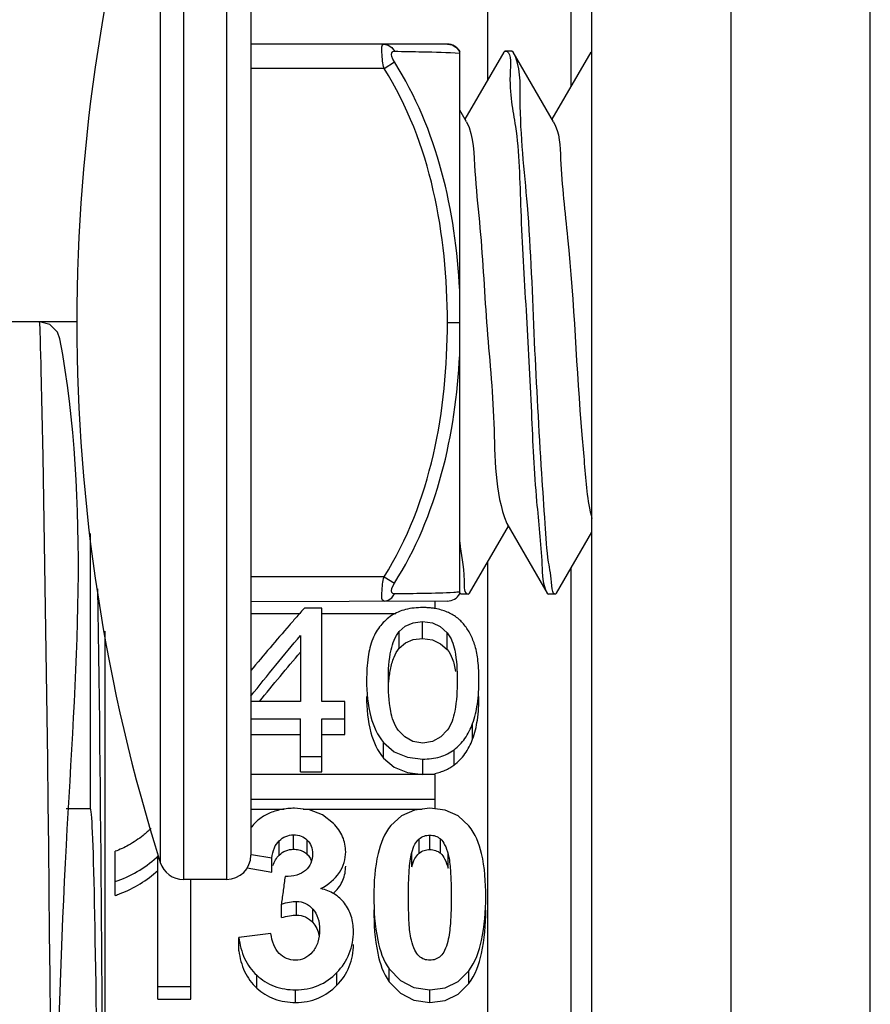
# Paper-space layout 'Sheet' of a CAD drawing. Header units: inches. Extents: x 0.2 to 10.8, y 0.2 to 8.3.
# Tile 361 of 545: x 8.0983 to 8.1472, y 2.1366 to 2.1932. Entities that reach past the tile are written whole.
import ezdxf

# ---------------------------------------------------------------- set-up
doc = ezdxf.new("R2010")
doc.units = ezdxf.units.IN
doc.header["$MEASUREMENT"] = 0
doc.layers.get('0').update_dxf_attribs({"lineweight": 5})
doc.layers.add('02___PRT_ALL_AXES', color=7, linetype='Continuous')

psp = doc.layouts.new('Sheet')

# ---------------------------------------------------------------- linework, layer by layer
at = {"color": 0, "linetype": 'ByBlock', "lineweight": -3}
for p, q in [((8.131229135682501, 1.990376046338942), (8.131229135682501, 3.263868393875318)), ((8.13922913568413, 2.067868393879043), (8.13922913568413, 3.263868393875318)), ((8.147229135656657, 2.067868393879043), (8.147229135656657, 3.263868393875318)), ((8.107755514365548, 2.207783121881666), (8.107755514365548, 2.143783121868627)), ((8.110229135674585, 2.207783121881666), (8.110229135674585, 2.143783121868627)), ((8.106420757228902, 2.206805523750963), (8.106420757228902, 2.144760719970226)), ((8.111629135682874, 2.206383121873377), (8.111629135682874, 2.145183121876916)), ((8.12522913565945, 2.195867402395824), (8.12522913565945, 2.189719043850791)), ((8.130029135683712, 2.189374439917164), (8.130029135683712, 2.195867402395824)), ((8.122926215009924, 2.191783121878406), (8.111629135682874, 2.191783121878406)), ((8.12292632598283, 2.191783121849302), (8.12317894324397, 2.191737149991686)), ((8.12317894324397, 2.191737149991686), (8.123248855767, 2.191707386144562)), ((8.123248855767, 2.191707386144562), (8.12341215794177, 2.191609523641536)), ((8.12341215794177, 2.191609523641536), (8.123471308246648, 2.191562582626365)), ((8.123471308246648, 2.191562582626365), (8.123629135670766, 2.191364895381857)), ((8.123629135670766, 2.16020115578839), (8.123629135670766, 2.191364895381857)), ((8.126159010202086, 2.191322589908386), (8.123929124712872, 2.187480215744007)), ((8.126229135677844, 2.191383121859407), (8.126159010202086, 2.191322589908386)), ((8.12662913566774, 2.191383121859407), (8.126229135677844, 2.191383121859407)), ((8.12669926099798, 2.19132259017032), (8.12662913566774, 2.191383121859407)), ((8.129023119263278, 2.187318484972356), (8.12669926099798, 2.19132259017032)), ((8.131159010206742, 2.191322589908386), (8.128929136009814, 2.187480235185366)), ((8.11928734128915, 2.190383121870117), (8.119877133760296, 2.19075754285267)), ((8.11928734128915, 2.190383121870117), (8.111629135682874, 2.190383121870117)), ((8.124023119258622, 2.187318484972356), (8.123629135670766, 2.187996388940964)), ((8.076031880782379, 2.175829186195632), (8.10162913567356, 2.175855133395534)), ((8.122926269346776, 2.175796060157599), (8.123629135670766, 2.175796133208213)), ((8.126335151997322, 2.164247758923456), (8.128659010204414, 2.160243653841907)), ((8.102422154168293, 2.147849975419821), (8.102422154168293, 2.163656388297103)), ((8.12419926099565, 2.160243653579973), (8.126429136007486, 2.164086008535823)), ((8.129199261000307, 2.160243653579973), (8.131229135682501, 2.163741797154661)), ((8.12522913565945, 2.162019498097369), (8.12522913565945, 1.955869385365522)), ((8.130029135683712, 2.09047724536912), (8.130029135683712, 2.161674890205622)), ((8.11928734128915, 2.161183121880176), (8.111629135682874, 2.161183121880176)), ((8.11928734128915, 2.161183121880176), (8.119877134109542, 2.160808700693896)), ((8.123659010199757, 2.160243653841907), (8.123629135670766, 2.160306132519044)), ((8.124129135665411, 2.160183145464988), (8.124199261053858, 2.160243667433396)), ((8.128659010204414, 2.160243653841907), (8.128729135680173, 2.160183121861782)), ((8.129129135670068, 2.160183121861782), (8.128729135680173, 2.160183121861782)), ((8.129199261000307, 2.160243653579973), (8.129129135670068, 2.160183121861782)), ((8.122926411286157, 2.159783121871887), (8.111629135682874, 2.159728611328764)), ((8.122229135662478, 2.159340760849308), (8.122229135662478, 2.159728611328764)), ((8.111629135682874, 2.159070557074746), (8.114440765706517, 2.159070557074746)), ((8.115701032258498, 2.159376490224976), (8.114708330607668, 2.159376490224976)), ((8.115701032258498, 2.154012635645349), (8.115701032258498, 2.159376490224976)), ((8.115701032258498, 2.159070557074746), (8.119962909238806, 2.159070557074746)), ((8.121495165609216, 2.157637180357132), (8.121495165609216, 2.158607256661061)), ((8.103229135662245, 2.158051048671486), (8.103229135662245, 1.974721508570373)), ((8.12016004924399, 2.157069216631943), (8.12016004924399, 2.158032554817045)), ((8.122499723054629, 2.158313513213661), (8.122911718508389, 2.157955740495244)), ((8.122911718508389, 2.156993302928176), (8.122911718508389, 2.157955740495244)), ((8.114485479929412, 2.15780771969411), (8.114485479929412, 2.154012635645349)), ((8.114485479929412, 2.154012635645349), (8.111629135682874, 2.154012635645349)), ((8.117038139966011, 2.154012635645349), (8.115701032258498, 2.154012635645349)), ((8.117038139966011, 2.152116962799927), (8.117038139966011, 2.154012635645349)), ((8.111629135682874, 2.153021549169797), (8.114485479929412, 2.153021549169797)), ((8.114485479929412, 2.149977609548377), (8.114485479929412, 2.153021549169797)), ((8.115701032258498, 2.153021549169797), (8.117038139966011, 2.153021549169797)), ((8.115701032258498, 2.149977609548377), (8.115701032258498, 2.153021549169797)), ((8.124375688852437, 2.151847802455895), (8.124375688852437, 2.152749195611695)), ((8.111629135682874, 2.152116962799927), (8.114485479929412, 2.152116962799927)), ((8.115701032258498, 2.152116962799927), (8.117038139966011, 2.152116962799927)), ((8.119257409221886, 2.150758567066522), (8.119257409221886, 2.151647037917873)), ((8.123304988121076, 2.150354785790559), (8.123304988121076, 2.151238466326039)), ((8.114485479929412, 2.150856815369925), (8.115701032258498, 2.150856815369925)), ((8.12150867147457, 2.149822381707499), (8.12150867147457, 2.150699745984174)), ((8.114485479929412, 2.149977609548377), (8.115701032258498, 2.149977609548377)), ((8.122229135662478, 2.149809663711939), (8.111629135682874, 2.149809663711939)), ((8.122229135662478, 2.147874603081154), (8.122229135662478, 2.149809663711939)), ((8.111629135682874, 2.14839048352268), (8.122229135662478, 2.14839048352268)), ((8.102422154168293, 2.147849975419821), (8.101017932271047, 2.147849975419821)), ((8.111629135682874, 2.147821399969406), (8.1135216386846, 2.147821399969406)), ((8.114625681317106, 2.147821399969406), (8.121476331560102, 2.147821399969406)), ((8.122791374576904, 2.147766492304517), (8.121913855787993, 2.147874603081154)), ((8.11325810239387, 2.145186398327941), (8.11325810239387, 2.146008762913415)), ((8.114087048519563, 2.145519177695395), (8.114087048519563, 2.146345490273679)), ((8.114873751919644, 2.14525487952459), (8.114873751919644, 2.146047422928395)), ((8.121297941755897, 2.145289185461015), (8.121297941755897, 2.146112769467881)), ((8.121913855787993, 2.145505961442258), (8.121913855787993, 2.146332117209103)), ((8.122521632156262, 2.14528756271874), (8.122521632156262, 2.146111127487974)), ((8.103829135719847, 2.142865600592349), (8.103829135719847, 2.145403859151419)), ((8.106280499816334, 2.136901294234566), (8.106280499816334, 2.145119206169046)), ((8.111671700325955, 2.145223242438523), (8.112837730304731, 2.145024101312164)), ((8.112837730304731, 2.144213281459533), (8.112837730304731, 2.145024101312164)), ((8.12087583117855, 2.144516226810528), (8.12087583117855, 2.145330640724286)), ((8.12296418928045, 2.144427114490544), (8.12296418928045, 2.145240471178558)), ((8.111409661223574, 2.144454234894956), (8.112837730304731, 2.144213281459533)), ((8.110229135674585, 2.143783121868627), (8.107755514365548, 2.143783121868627)), ((8.108178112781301, 2.136901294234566), (8.108178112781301, 2.143783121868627)), ((8.113384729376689, 2.141593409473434), (8.113384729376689, 2.142373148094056)), ((8.114255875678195, 2.141738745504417), (8.114255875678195, 2.142520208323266)), ((8.115192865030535, 2.141307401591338), (8.115192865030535, 2.142083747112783)), ((8.112783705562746, 2.140682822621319), (8.110946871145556, 2.140447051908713)), ((8.110946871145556, 2.139689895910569), (8.110946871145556, 2.140447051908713)), ((8.119581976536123, 2.137904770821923), (8.119581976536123, 2.138640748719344)), ((8.111971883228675, 2.137544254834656), (8.111971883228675, 2.138275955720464)), ((8.116573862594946, 2.137702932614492), (8.116573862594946, 2.138436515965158)), ((8.124154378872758, 2.137806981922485), (8.124154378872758, 2.138541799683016)), ((8.106280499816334, 2.137625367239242), (8.108178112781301, 2.137625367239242)), ((8.11420185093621, 2.136719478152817), (8.11420185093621, 2.137441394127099)), ((8.121913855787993, 2.136719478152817), (8.121913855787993, 2.137441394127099)), ((8.106280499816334, 2.136901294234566), (8.108178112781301, 2.136901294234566)), ((8.121913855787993, 2.136719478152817), (8.122790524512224, 2.136837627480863))]:
    psp.add_line(p, q, dxfattribs=at)
for points in [[(8.11928734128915, 2.191783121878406), (8.119521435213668, 2.191733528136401), (8.119726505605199, 2.19159090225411), (8.11987712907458, 2.191372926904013)], [(8.119877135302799, 2.1907575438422), (8.11978654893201, 2.190919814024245), (8.119730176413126, 2.191068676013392), (8.119711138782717, 2.191194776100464), (8.119730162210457, 2.191291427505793), (8.119786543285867, 2.19135262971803), (8.119877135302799, 2.191372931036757)], [(8.100655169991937, 2.174847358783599), (8.100516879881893, 2.17522976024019), (8.100078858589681, 2.175667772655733), (8.099477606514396, 2.175829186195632)], [(8.119877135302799, 2.160193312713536), (8.11978654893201, 2.160213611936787), (8.119730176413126, 2.160274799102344), (8.119711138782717, 2.160371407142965), (8.119730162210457, 2.160497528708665), (8.119786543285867, 2.160646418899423), (8.119877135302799, 2.160808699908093)], [(8.11928734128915, 2.159783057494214), (8.119521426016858, 2.159832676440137), (8.119726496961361, 2.159975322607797), (8.119877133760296, 2.16019331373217)], [(8.12016004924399, 2.158032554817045), (8.120505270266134, 2.158338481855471), (8.120949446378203, 2.158537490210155), (8.121495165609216, 2.158607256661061)], [(8.121495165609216, 2.158607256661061), (8.122062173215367, 2.158525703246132), (8.122499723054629, 2.158313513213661)], [(8.12016004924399, 2.157069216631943), (8.12050655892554, 2.157372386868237), (8.120951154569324, 2.15756869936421), (8.121495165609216, 2.157637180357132)], [(8.121495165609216, 2.157637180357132), (8.122061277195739, 2.157556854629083), (8.122535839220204, 2.157329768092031), (8.122911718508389, 2.156993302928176)], [(8.12150867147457, 2.151624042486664), (8.120942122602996, 2.151717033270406), (8.120469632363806, 2.15197748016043), (8.120097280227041, 2.152357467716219)], [(8.122913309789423, 2.152363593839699), (8.122539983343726, 2.151981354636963), (8.122067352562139, 2.151717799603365), (8.12150867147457, 2.151624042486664)], [(8.119257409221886, 2.151647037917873), (8.119870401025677, 2.151120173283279), (8.120627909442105, 2.150802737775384), (8.12150867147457, 2.150699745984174)], [(8.119257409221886, 2.150758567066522), (8.119869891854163, 2.150238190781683), (8.120627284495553, 2.149924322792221), (8.12150867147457, 2.149822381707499)], [(8.116381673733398, 2.147003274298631), (8.11575425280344, 2.147489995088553), (8.11500433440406, 2.147779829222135), (8.114141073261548, 2.147874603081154)], [(8.121913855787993, 2.147874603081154), (8.121033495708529, 2.14776755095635), (8.120279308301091, 2.147437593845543), (8.119672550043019, 2.146884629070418)], [(8.124162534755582, 2.146871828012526), (8.123547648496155, 2.147432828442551), (8.122791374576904, 2.147766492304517)], [(8.119581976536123, 2.138640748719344), (8.120220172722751, 2.137984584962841), (8.120998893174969, 2.137578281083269), (8.121913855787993, 2.137441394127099)], [(8.121913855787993, 2.137441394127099), (8.122789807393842, 2.137560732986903), (8.123543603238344, 2.137929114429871), (8.124154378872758, 2.138541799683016)], [(8.119581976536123, 2.137904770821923), (8.120222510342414, 2.137254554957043), (8.12100171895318, 2.136853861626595), (8.121913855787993, 2.136719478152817)], [(8.122790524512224, 2.136837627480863), (8.123544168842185, 2.137201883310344), (8.124154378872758, 2.137806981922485)]]:
    psp.add_lwpolyline(points, dxfattribs=at)
for centre, radius, start, end in [((8.204449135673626, 2.175783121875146), 0.10282, 162.4393223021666, 197.5606776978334), ((8.122926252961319, 2.190983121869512), 0.0008000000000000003, 28.5256740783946, 90), ((8.122926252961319, 2.160583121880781), 0.0008000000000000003, 270, 331.4743259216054), ((8.101675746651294, 2.150033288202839), 0.006734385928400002, 312.1713776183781, 313.1387424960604), ((8.110229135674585, 2.145183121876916), 0.0014, 270, 0), ((8.107755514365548, 2.145183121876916), 0.0014, 197.5606776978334, 270)]:
    psp.add_arc(centre, radius, start, end, dxfattribs=at)
psp.add_ellipse((8.102407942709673, 2.075868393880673), major_axis=(0, 0.0719999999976), ratio=0.008726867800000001, start_param=3.164212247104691, end_param=6.260565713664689, dxfattribs=at)
for points, knots in [([(8.11928734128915, 2.190383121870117), (8.119204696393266, 2.190688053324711), (8.119175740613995, 2.191025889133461), (8.119127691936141, 2.191783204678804), (8.11928734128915, 2.191783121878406)], [0, 0, 0, 0, 0.6643073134, 1, 1, 1, 1]), ([(8.119877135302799, 2.191372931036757), (8.120413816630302, 2.191365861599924), (8.121664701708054, 2.191345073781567), (8.122915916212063, 2.191314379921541), (8.123629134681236, 2.191272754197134)], [0, 0, 0, 0, 0.4289841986, 1, 1, 1, 1]), ([(8.126229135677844, 2.191383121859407), (8.126616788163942, 2.191383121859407), (8.12638757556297, 2.189113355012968), (8.127032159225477, 2.186782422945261), (8.127112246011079, 2.181818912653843), (8.127457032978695, 2.176464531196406), (8.1277437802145, 2.170865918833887), (8.12795351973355, 2.165968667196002), (8.128370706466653, 2.162585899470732), (8.12838190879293, 2.160721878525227), (8.128659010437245, 2.160243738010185)], [0, 0, 0, 0, 0.0371916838, 0.1401842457, 0.2948971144, 0.4792161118, 0.6666939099, 0.8304330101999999, 0.9469799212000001, 1, 1, 1, 1]), ([(8.128347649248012, 2.167120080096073), (8.128193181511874, 2.169638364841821), (8.12789754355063, 2.174759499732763), (8.127673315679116, 2.181987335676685), (8.127003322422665, 2.18739060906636), (8.127158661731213, 2.190529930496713), (8.126699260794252, 2.19132252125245)], [0, 0, 0, 0, 0.3118750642, 0.6356756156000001, 0.8867584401, 1, 1, 1, 1]), ([(8.124023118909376, 2.187318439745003), (8.124462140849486, 2.186459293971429), (8.12444780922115, 2.184428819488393), (8.124899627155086, 2.180631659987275), (8.125125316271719, 2.175763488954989), (8.125718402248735, 2.170046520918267), (8.125616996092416, 2.166040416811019), (8.126335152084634, 2.164247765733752)], [0, 0, 0, 0, 0.1247599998, 0.2498658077, 0.5000761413, 0.7502837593, 1, 1, 1, 1]), ([(8.12902311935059, 2.18731847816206), (8.129387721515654, 2.186691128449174), (8.129411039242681, 2.184326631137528), (8.130152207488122, 2.17845573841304), (8.130337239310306, 2.173100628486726), (8.130647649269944, 2.169332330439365)], [0, 0, 0, 0, 0.1204547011, 0.3723214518, 1, 1, 1, 1]), ([(8.099583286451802, 2.173059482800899), (8.09956960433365, 2.173701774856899), (8.099523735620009, 2.17462154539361), (8.099528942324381, 2.175552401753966), (8.099477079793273, 2.175829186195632)], [0, 0, 0, 0, 0.6952495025, 1, 1, 1, 1]), ([(8.100718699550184, 1.977411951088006), (8.103261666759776, 2.011114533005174), (8.101520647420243, 2.067459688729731), (8.099532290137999, 2.132960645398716), (8.102431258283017, 2.165316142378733), (8.100657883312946, 2.174847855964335)], [0, 0, 0, 0, 0.5135504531, 0.8526848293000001, 1, 1, 1, 1]), ([(8.09958364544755, 1.978589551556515), (8.099838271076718, 1.99031271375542), (8.099845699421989, 2.05514043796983), (8.100714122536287, 2.119973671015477), (8.099583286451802, 2.173059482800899)], [0, 0, 0, 0, 0.1808892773, 1, 1, 1, 1]), ([(8.130647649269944, 2.169332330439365), (8.13069291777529, 2.168782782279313), (8.130849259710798, 2.167181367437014), (8.130947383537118, 2.165554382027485), (8.131229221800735, 2.164531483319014)], [0, 0, 0, 0, 0.3419752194, 1, 1, 1, 1]), ([(8.129129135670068, 2.160183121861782), (8.128960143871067, 2.160183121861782), (8.128921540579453, 2.16111643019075), (8.12866410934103, 2.162189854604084), (8.128533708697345, 2.164504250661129), (8.128406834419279, 2.166155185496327), (8.128347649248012, 2.167120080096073)], [0, 0, 0, 0, 0.072371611, 0.2706705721, 0.5860022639, 1, 1, 1, 1]), ([(8.123629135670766, 2.163162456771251), (8.123693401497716, 2.162421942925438), (8.123937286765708, 2.161740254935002), (8.123861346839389, 2.160183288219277), (8.124129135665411, 2.160183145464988)], [0, 0, 0, 0, 0.7351473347, 1, 1, 1, 1]), ([(8.11928734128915, 2.159783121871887), (8.119127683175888, 2.159783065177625), (8.119175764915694, 2.160540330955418), (8.1192046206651, 2.160878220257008), (8.11928734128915, 2.161183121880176)], [0, 0, 0, 0, 0.3357112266, 1, 1, 1, 1]), ([(8.103231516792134, 2.102275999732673), (8.103217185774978, 2.108125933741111), (8.103148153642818, 2.127527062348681), (8.10304417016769, 2.146928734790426), (8.102838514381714, 2.160478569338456)], [0, 0, 0, 0, 0.3015229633, 1, 1, 1, 1]), ([(8.123630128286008, 2.160295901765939), (8.123520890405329, 2.160289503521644), (8.122271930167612, 2.160208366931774), (8.12101914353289, 2.160208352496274), (8.119877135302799, 2.160193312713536)], [0, 0, 0, 0, 0.0874329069, 1, 1, 1, 1]), ([(8.123729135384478, 2.160183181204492), (8.123717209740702, 2.160183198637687), (8.123688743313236, 2.160197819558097), (8.123672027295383, 2.160222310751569), (8.123662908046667, 2.160237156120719)], [0, 0, 0, 0, 0.4063509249, 1, 1, 1, 1]), ([(8.114708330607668, 2.159376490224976), (8.11456219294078, 2.159212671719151), (8.114269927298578, 2.158883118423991), (8.11397954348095, 2.158551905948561), (8.113834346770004, 2.158385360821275)], [0, 0, 0, 0, 0.4983850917, 1, 1, 1, 1]), ([(8.12150867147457, 2.159408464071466), (8.121175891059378, 2.159408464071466), (8.120547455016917, 2.159349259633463), (8.119957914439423, 2.159106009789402), (8.119714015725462, 2.158946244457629)], [0, 0, 0, 0, 0.5330048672, 1, 1, 1, 1]), ([(8.122019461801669, 2.159379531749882), (8.12193631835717, 2.159389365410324), (8.12176620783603, 2.159403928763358), (8.121595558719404, 2.159408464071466), (8.12150867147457, 2.159408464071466)], [0, 0, 0, 0, 0.4907266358, 1, 1, 1, 1]), ([(8.12223296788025, 2.159348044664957), (8.12219781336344, 2.159354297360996), (8.122126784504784, 2.159365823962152), (8.122055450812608, 2.159375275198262), (8.122019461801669, 2.159379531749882)], [0, 0, 0, 0, 0.4962916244, 1, 1, 1, 1]), ([(8.122905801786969, 2.159150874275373), (8.122800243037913, 2.159195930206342), (8.122579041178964, 2.159274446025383), (8.122350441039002, 2.159327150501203), (8.12223296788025, 2.159348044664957)], [0, 0, 0, 0, 0.4902931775, 1, 1, 1, 1]), ([(8.123896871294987, 2.158410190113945), (8.123768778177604, 2.158571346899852), (8.123466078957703, 2.158864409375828), (8.123098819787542, 2.159068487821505), (8.122905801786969, 2.159150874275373)], [0, 0, 0, 0, 0.4951856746, 1, 1, 1, 1]), ([(8.119714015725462, 2.158946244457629), (8.119479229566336, 2.158792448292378), (8.119041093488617, 2.158396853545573), (8.118752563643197, 2.157884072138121), (8.118638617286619, 2.157608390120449)], [0, 0, 0, 0, 0.4847760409, 1, 1, 1, 1]), ([(8.113834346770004, 2.158385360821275), (8.113463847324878, 2.157960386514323), (8.112723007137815, 2.157098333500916), (8.11199381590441, 2.156226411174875), (8.111629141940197, 2.155784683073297)], [0, 0, 0, 0, 0.4960376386, 1, 1, 1, 1]), ([(8.119530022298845, 2.15523155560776), (8.119530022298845, 2.155813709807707), (8.119573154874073, 2.156779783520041), (8.11990879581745, 2.157737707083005), (8.12016004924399, 2.158032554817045)], [0, 0, 0, 0, 0.600447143, 1, 1, 1, 1]), ([(8.122911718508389, 2.157955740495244), (8.123149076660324, 2.157680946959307), (8.12344924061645, 2.156739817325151), (8.123487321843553, 2.155808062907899), (8.123487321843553, 2.15523155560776)], [0, 0, 0, 0, 0.3864459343, 1, 1, 1, 1]), ([(8.124513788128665, 2.157207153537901), (8.124443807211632, 2.157433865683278), (8.124276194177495, 2.157857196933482), (8.12403088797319, 2.158241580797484), (8.123896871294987, 2.158410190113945)], [0, 0, 0, 0, 0.5241741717, 1, 1, 1, 1]), ([(8.111629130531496, 2.154320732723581), (8.112100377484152, 2.15491580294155), (8.113042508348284, 2.156086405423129), (8.114004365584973, 2.157240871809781), (8.114485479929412, 2.15780771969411)], [0, 0, 0, 0, 0.5051811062, 1, 1, 1, 1]), ([(8.118638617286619, 2.157608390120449), (8.118502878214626, 2.157279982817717), (8.118318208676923, 2.156486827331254), (8.118280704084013, 2.155681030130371), (8.118280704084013, 2.15523155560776)], [0, 0, 0, 0, 0.4415275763, 1, 1, 1, 1]), ([(8.112124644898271, 2.154015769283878), (8.112514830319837, 2.154497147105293), (8.113295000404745, 2.155446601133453), (8.114088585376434, 2.156384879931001), (8.114485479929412, 2.156847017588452)], [0, 0, 0, 0, 0.504262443, 1, 1, 1, 1]), ([(8.119651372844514, 2.155848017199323), (8.119697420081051, 2.156090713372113), (8.119810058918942, 2.156523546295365), (8.120031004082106, 2.156919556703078), (8.12016004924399, 2.157069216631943)], [0, 0, 0, 0, 0.5555656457, 1, 1, 1, 1]), ([(8.122911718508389, 2.156993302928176), (8.12304040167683, 2.156846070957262), (8.123254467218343, 2.156431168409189), (8.12335278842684, 2.155984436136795), (8.12339330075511, 2.155727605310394)], [0, 0, 0, 0, 0.4292450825, 1, 1, 1, 1]), ([(8.12473664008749, 2.15523155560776), (8.12473664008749, 2.155606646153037), (8.124712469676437, 2.156271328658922), (8.124599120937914, 2.156930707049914), (8.124513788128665, 2.157207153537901)], [0, 0, 0, 0, 0.5645488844, 1, 1, 1, 1]), ([(8.119558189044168, 2.155114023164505), (8.119567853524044, 2.155242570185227), (8.11959183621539, 2.155488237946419), (8.119629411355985, 2.155732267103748), (8.119651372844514, 2.155848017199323)], [0, 0, 0, 0, 0.5224840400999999, 1, 1, 1, 1]), ([(8.118280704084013, 2.15523155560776), (8.118280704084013, 2.154523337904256), (8.118376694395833, 2.15326046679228), (8.118899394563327, 2.15206285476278), (8.119257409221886, 2.151647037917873)], [0, 0, 0, 0, 0.5634532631, 1, 1, 1, 1]), ([(8.120097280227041, 2.152357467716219), (8.119858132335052, 2.152667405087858), (8.119576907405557, 2.153658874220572), (8.119530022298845, 2.154636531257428), (8.119530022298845, 2.15523155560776)], [0, 0, 0, 0, 0.396832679, 1, 1, 1, 1]), ([(8.123487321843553, 2.15523155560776), (8.123487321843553, 2.15463817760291), (8.12343784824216, 2.153661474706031), (8.1231525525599, 2.152673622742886), (8.122913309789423, 2.152363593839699)], [0, 0, 0, 0, 0.6024241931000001, 1, 1, 1, 1]), ([(8.124375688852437, 2.152749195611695), (8.124508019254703, 2.153105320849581), (8.12469181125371, 2.15393186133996), (8.12473664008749, 2.154772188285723), (8.12473664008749, 2.15523155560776)], [0, 0, 0, 0, 0.4526674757, 1, 1, 1, 1]), ([(8.118280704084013, 2.154301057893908), (8.118280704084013, 2.153601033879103), (8.11837681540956, 2.152351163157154), (8.118900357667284, 2.151168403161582), (8.119257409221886, 2.150758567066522)], [0, 0, 0, 0, 0.5629110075, 1, 1, 1, 1]), ([(8.124375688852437, 2.151847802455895), (8.124507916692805, 2.152199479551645), (8.124691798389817, 2.153016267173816), (8.12473664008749, 2.153847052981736), (8.12473664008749, 2.154301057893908)], [0, 0, 0, 0, 0.452820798, 1, 1, 1, 1]), ([(8.123304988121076, 2.151238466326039), (8.123542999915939, 2.151420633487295), (8.123980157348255, 2.151880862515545), (8.124262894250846, 2.152445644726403), (8.124375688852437, 2.152749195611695)], [0, 0, 0, 0, 0.4806706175, 1, 1, 1, 1]), ([(8.123304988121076, 2.150354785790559), (8.12354257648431, 2.150534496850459), (8.123979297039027, 2.150988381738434), (8.1242627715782, 2.151547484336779), (8.124375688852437, 2.151847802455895)], [0, 0, 0, 0, 0.4814585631, 1, 1, 1, 1]), ([(8.12150867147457, 2.150699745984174), (8.121842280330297, 2.150699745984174), (8.12248221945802, 2.15076992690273), (8.123066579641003, 2.151055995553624), (8.123304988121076, 2.151238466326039)], [0, 0, 0, 0, 0.5263360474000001, 1, 1, 1, 1]), ([(8.122197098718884, 2.14988217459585), (8.122301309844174, 2.149901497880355), (8.122504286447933, 2.149949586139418), (8.122700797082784, 2.150019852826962), (8.12279477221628, 2.150059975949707)], [0, 0, 0, 0, 0.5091400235, 1, 1, 1, 1]), ([(8.12279477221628, 2.150059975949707), (8.122885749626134, 2.150098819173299), (8.12306240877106, 2.150186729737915), (8.123226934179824, 2.150295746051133), (8.123304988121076, 2.150354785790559)], [0, 0, 0, 0, 0.5026800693, 1, 1, 1, 1]), ([(8.114141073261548, 2.147874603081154), (8.11387981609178, 2.147874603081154), (8.113372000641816, 2.147828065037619), (8.112885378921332, 2.147672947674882), (8.112662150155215, 2.147572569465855)], [0, 0, 0, 0, 0.5163022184, 1, 1, 1, 1]), ([(8.112662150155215, 2.147572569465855), (8.112453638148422, 2.147478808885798), (8.11206667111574, 2.147251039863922), (8.11175771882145, 2.146922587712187), (8.11163568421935, 2.146745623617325)], [0, 0, 0, 0, 0.5153977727, 1, 1, 1, 1]), ([(8.105890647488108, 2.146714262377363), (8.10582217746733, 2.146644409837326), (8.105677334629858, 2.146507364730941), (8.105523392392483, 2.146380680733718), (8.105443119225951, 2.146318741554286)], [0, 0, 0, 0, 0.491019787, 1, 1, 1, 1]), ([(8.117078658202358, 2.145370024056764), (8.117078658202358, 2.145664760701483), (8.116956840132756, 2.146276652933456), (8.116596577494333, 2.146781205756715), (8.116381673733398, 2.147003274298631)], [0, 0, 0, 0, 0.4881650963, 1, 1, 1, 1]), ([(8.119672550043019, 2.146884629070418), (8.119303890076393, 2.146424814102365), (8.118778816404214, 2.145059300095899), (8.118699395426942, 2.143647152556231), (8.118699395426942, 2.142827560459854)], [0, 0, 0, 0, 0.4182948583, 1, 1, 1, 1]), ([(8.12512831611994, 2.142806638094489), (8.12512831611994, 2.14363091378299), (8.125049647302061, 2.145043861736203), (8.124530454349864, 2.146414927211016), (8.124162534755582, 2.146871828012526)], [0, 0, 0, 0, 0.5842215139, 1, 1, 1, 1]), ([(8.105443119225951, 2.146318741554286), (8.105176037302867, 2.14611265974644), (8.104663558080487, 2.145759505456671), (8.10409813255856, 2.145492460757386), (8.103829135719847, 2.145403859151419)], [0, 0, 0, 0, 0.5436165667, 1, 1, 1, 1]), ([(8.112837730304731, 2.145024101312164), (8.11285889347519, 2.145218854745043), (8.112935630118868, 2.145579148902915), (8.113139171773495, 2.145892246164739), (8.11325810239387, 2.146008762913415)], [0, 0, 0, 0, 0.5405699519, 1, 1, 1, 1]), ([(8.11325810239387, 2.146008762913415), (8.113366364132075, 2.146114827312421), (8.1136250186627, 2.146292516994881), (8.113934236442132, 2.146345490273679), (8.114087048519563, 2.146345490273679)], [0, 0, 0, 0, 0.4979422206, 1, 1, 1, 1]), ([(8.114087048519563, 2.146345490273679), (8.114235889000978, 2.146345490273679), (8.114526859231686, 2.146304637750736), (8.114776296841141, 2.146144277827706), (8.114873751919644, 2.146047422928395)], [0, 0, 0, 0, 0.5199866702, 1, 1, 1, 1]), ([(8.114873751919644, 2.146047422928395), (8.11497132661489, 2.145950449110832), (8.115134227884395, 2.145699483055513), (8.115174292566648, 2.145405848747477), (8.115174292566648, 2.14525487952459)], [0, 0, 0, 0, 0.4767759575, 1, 1, 1, 1]), ([(8.12087583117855, 2.145330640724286), (8.120919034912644, 2.145495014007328), (8.12101602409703, 2.145780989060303), (8.12119780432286, 2.14603021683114), (8.121297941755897, 2.146112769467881)], [0, 0, 0, 0, 0.5670223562, 1, 1, 1, 1]), ([(8.121297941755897, 2.146112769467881), (8.121383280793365, 2.146183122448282), (8.121579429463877, 2.146296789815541), (8.121803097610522, 2.146332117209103), (8.121913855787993, 2.146332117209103)], [0, 0, 0, 0, 0.4996420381, 1, 1, 1, 1]), ([(8.121913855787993, 2.146332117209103), (8.122023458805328, 2.146332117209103), (8.12224521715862, 2.146297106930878), (8.122437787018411, 2.146181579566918), (8.122521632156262, 2.146111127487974)], [0, 0, 0, 0, 0.5002011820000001, 1, 1, 1, 1]), ([(8.122521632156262, 2.146111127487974), (8.12262568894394, 2.146023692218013), (8.12281018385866, 2.145738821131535), (8.122913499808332, 2.145426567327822), (8.12296418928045, 2.145240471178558)], [0, 0, 0, 0, 0.4133769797, 1, 1, 1, 1]), ([(8.11325810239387, 2.145186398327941), (8.113366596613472, 2.145291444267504), (8.113625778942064, 2.145467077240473), (8.113934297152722, 2.145519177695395), (8.114087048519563, 2.145519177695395)], [0, 0, 0, 0, 0.4971425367, 1, 1, 1, 1]), ([(8.114087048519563, 2.145519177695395), (8.114188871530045, 2.145519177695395), (8.114385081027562, 2.14550054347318), (8.11457104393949, 2.14543248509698), (8.114653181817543, 2.145387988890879)], [0, 0, 0, 0, 0.5215300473, 1, 1, 1, 1]), ([(8.121297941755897, 2.145289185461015), (8.121383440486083, 2.145358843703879), (8.121579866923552, 2.145471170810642), (8.121803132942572, 2.145505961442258), (8.121913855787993, 2.145505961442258)], [0, 0, 0, 0, 0.4990045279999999, 1, 1, 1, 1]), ([(8.121913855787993, 2.145505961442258), (8.122023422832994, 2.145505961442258), (8.122244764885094, 2.145471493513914), (8.122437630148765, 2.145357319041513), (8.122521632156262, 2.14528756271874)], [0, 0, 0, 0, 0.5008636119, 1, 1, 1, 1]), ([(8.103829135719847, 2.143660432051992), (8.104268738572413, 2.143809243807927), (8.105113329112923, 2.144188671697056), (8.105859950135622, 2.144736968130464), (8.10619687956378, 2.145042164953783)], [0, 0, 0, 0, 0.5051710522, 1, 1, 1, 1]), ([(8.112908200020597, 2.144579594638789), (8.112942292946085, 2.14469746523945), (8.113031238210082, 2.144918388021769), (8.113177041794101, 2.145107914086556), (8.11325810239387, 2.145186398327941)], [0, 0, 0, 0, 0.5209570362, 1, 1, 1, 1]), ([(8.114653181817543, 2.145387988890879), (8.114693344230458, 2.14536623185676), (8.114771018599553, 2.145316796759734), (8.11484090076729, 2.145256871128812), (8.114873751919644, 2.145224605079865)], [0, 0, 0, 0, 0.4979849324, 1, 1, 1, 1]), ([(8.115174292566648, 2.14525487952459), (8.115174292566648, 2.145073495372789), (8.115116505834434, 2.144712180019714), (8.114898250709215, 2.144415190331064), (8.114769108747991, 2.144300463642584)], [0, 0, 0, 0, 0.5122018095, 1, 1, 1, 1]), ([(8.114873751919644, 2.145224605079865), (8.11490738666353, 2.145191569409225), (8.11496984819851, 2.14512109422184), (8.115021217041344, 2.145042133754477), (8.115043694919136, 2.145001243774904)], [0, 0, 0, 0, 0.5025802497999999, 1, 1, 1, 1]), ([(8.115043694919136, 2.145001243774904), (8.115058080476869, 2.144975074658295), (8.11508460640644, 2.144920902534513), (8.115106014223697, 2.144864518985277), (8.115115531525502, 2.14483569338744)], [0, 0, 0, 0, 0.4959012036, 1, 1, 1, 1]), ([(8.115653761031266, 2.143258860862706), (8.116065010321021, 2.143488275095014), (8.116803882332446, 2.14404925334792), (8.117078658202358, 2.144957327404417), (8.117078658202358, 2.145370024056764)], [0, 0, 0, 0, 0.5329411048, 1, 1, 1, 1]), ([(8.120684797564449, 2.142806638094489), (8.120684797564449, 2.143315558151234), (8.1207022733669, 2.144159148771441), (8.120790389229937, 2.145005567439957), (8.12087583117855, 2.145330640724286)], [0, 0, 0, 0, 0.6022476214, 1, 1, 1, 1]), ([(8.12087583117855, 2.144516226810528), (8.120919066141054, 2.144678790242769), (8.121016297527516, 2.144961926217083), (8.121198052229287, 2.145207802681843), (8.121297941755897, 2.145289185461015)], [0, 0, 0, 0, 0.5662650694, 1, 1, 1, 1]), ([(8.122521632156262, 2.14528756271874), (8.122625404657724, 2.145201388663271), (8.122809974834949, 2.144920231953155), (8.12291346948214, 2.144611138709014), (8.12296418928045, 2.144427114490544)], [0, 0, 0, 0, 0.4140535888, 1, 1, 1, 1]), ([(8.12296418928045, 2.145240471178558), (8.123046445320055, 2.144938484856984), (8.123124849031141, 2.144120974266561), (8.123142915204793, 2.143308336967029), (8.123142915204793, 2.142806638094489)], [0, 0, 0, 0, 0.3841823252, 1, 1, 1, 1]), ([(8.104116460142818, 2.142968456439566), (8.104517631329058, 2.143121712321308), (8.105288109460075, 2.143499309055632), (8.10597033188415, 2.144020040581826), (8.106280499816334, 2.144307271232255)], [0, 0, 0, 0, 0.5039382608, 1, 1, 1, 1]), ([(8.114769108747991, 2.144300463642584), (8.114629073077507, 2.144176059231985), (8.114242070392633, 2.143985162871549), (8.11382153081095, 2.143957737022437), (8.11359407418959, 2.143963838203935)], [0, 0, 0, 0, 0.4515192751, 1, 1, 1, 1]), ([(8.116444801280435, 2.143051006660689), (8.11664232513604, 2.143250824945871), (8.1169737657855, 2.143716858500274), (8.117078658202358, 2.144280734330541), (8.117078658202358, 2.144555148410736)], [0, 0, 0, 0, 0.5059003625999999, 1, 1, 1, 1]), ([(8.11359407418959, 2.143963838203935), (8.113559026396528, 2.143699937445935), (8.113488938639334, 2.143169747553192), (8.113419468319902, 2.142639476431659), (8.113384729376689, 2.142373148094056)], [0, 0, 0, 0, 0.4977874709, 1, 1, 1, 1]), ([(8.117009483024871, 2.142413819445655), (8.116846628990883, 2.142624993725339), (8.116439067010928, 2.143001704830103), (8.115921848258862, 2.143199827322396), (8.115653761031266, 2.143258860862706)], [0, 0, 0, 0, 0.4927620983, 1, 1, 1, 1]), ([(8.103829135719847, 2.142865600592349), (8.103877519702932, 2.142881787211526), (8.103973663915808, 2.142915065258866), (8.104069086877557, 2.142950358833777), (8.104116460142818, 2.142968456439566)], [0, 0, 0, 0, 0.5015105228, 1, 1, 1, 1]), ([(8.116361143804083, 2.142969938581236), (8.116375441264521, 2.142983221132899), (8.116403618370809, 2.143009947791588), (8.116431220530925, 2.143037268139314), (8.116444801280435, 2.143051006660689)], [0, 0, 0, 0, 0.5025394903, 1, 1, 1, 1]), ([(8.118699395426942, 2.142827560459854), (8.118699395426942, 2.141981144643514), (8.118775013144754, 2.140544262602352), (8.119228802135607, 2.13911955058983), (8.119581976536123, 2.138640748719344)], [0, 0, 0, 0, 0.5872256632, 1, 1, 1, 1]), ([(8.120857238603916, 2.140295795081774), (8.12077516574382, 2.140614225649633), (8.12070232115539, 2.141457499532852), (8.120684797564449, 2.142295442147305), (8.120684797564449, 2.142806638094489)], [0, 0, 0, 0, 0.391457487, 1, 1, 1, 1]), ([(8.123142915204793, 2.142806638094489), (8.123142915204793, 2.142289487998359), (8.123121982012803, 2.14142410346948), (8.123031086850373, 2.140557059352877), (8.12294628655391, 2.140218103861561)], [0, 0, 0, 0, 0.59679038, 1, 1, 1, 1]), ([(8.124154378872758, 2.138541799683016), (8.124527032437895, 2.139046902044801), (8.125036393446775, 2.140484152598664), (8.12512831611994, 2.141959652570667), (8.12512831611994, 2.142806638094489)], [0, 0, 0, 0, 0.4256475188, 1, 1, 1, 1]), ([(8.113384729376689, 2.142373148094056), (8.113539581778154, 2.142418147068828), (8.113826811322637, 2.142488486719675), (8.114121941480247, 2.142520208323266), (8.114255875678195, 2.142520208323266)], [0, 0, 0, 0, 0.5462815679, 1, 1, 1, 1]), ([(8.114255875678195, 2.142520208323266), (8.114429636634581, 2.142520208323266), (8.114789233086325, 2.142447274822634), (8.115074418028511, 2.142218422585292), (8.115192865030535, 2.142083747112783)], [0, 0, 0, 0, 0.4920830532, 1, 1, 1, 1]), ([(8.115192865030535, 2.142083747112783), (8.115323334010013, 2.141935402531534), (8.11553207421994, 2.141551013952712), (8.115579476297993, 2.141122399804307), (8.115579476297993, 2.14089666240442)], [0, 0, 0, 0, 0.4667113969, 1, 1, 1, 1]), ([(8.117524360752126, 2.140811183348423), (8.117524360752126, 2.141104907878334), (8.117448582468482, 2.141679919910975), (8.117177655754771, 2.14219574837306), (8.117009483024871, 2.142413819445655)], [0, 0, 0, 0, 0.5161122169, 1, 1, 1, 1]), ([(8.118699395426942, 2.142042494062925), (8.118699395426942, 2.141205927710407), (8.11877483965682, 2.139784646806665), (8.119229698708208, 2.138376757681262), (8.119581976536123, 2.137904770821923)], [0, 0, 0, 0, 0.586848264, 1, 1, 1, 1]), ([(8.113384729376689, 2.141593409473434), (8.11353962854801, 2.141637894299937), (8.113826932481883, 2.141707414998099), (8.114121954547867, 2.141738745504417), (8.114255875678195, 2.141738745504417)], [0, 0, 0, 0, 0.5461553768, 1, 1, 1, 1]), ([(8.114255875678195, 2.141738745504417), (8.11442954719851, 2.141738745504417), (8.114788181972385, 2.141667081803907), (8.115074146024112, 2.141440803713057), (8.115192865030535, 2.141307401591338)], [0, 0, 0, 0, 0.4930345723, 1, 1, 1, 1]), ([(8.124154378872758, 2.137806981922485), (8.124526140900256, 2.138304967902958), (8.125036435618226, 2.139724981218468), (8.12512831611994, 2.14118467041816), (8.12512831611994, 2.142021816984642)], [0, 0, 0, 0, 0.4260592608, 1, 1, 1, 1]), ([(8.115192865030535, 2.141307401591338), (8.11528092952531, 2.14120844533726), (8.11543305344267, 2.14097628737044), (8.115513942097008, 2.140711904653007), (8.11554039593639, 2.140573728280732)], [0, 0, 0, 0, 0.4849569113, 1, 1, 1, 1]), ([(8.110946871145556, 2.140447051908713), (8.110991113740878, 2.140031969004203), (8.111190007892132, 2.139224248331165), (8.111683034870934, 2.1385474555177), (8.111971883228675, 2.138275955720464)], [0, 0, 0, 0, 0.5129128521, 1, 1, 1, 1]), ([(8.113254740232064, 2.139539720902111), (8.113121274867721, 2.139676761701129), (8.112896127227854, 2.140042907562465), (8.112808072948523, 2.140457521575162), (8.112783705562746, 2.140682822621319)], [0, 0, 0, 0, 0.4577401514, 1, 1, 1, 1]), ([(8.115579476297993, 2.14089666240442), (8.115579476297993, 2.140654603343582), (8.115529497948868, 2.140195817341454), (8.115311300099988, 2.139781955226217), (8.115174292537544, 2.1396209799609)], [0, 0, 0, 0, 0.5338220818, 1, 1, 1, 1]), ([(8.116573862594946, 2.138436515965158), (8.116874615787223, 2.138749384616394), (8.117374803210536, 2.139492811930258), (8.117524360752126, 2.140375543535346), (8.117524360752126, 2.140811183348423)], [0, 0, 0, 0, 0.4990460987, 1, 1, 1, 1]), ([(8.116573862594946, 2.137702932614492), (8.11687397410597, 2.138011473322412), (8.117374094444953, 2.138744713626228), (8.117524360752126, 2.139619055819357), (8.117524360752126, 2.140049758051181)], [0, 0, 0, 0, 0.4998380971, 1, 1, 1, 1]), ([(8.121297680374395, 2.139373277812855), (8.121192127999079, 2.139466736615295), (8.121010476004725, 2.139771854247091), (8.12090787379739, 2.140099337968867), (8.120857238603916, 2.140295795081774)], [0, 0, 0, 0, 0.4099983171, 1, 1, 1, 1]), ([(8.12294628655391, 2.140218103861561), (8.122902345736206, 2.140042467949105), (8.122805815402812, 2.139739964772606), (8.122628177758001, 2.139467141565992), (8.122527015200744, 2.139377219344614)], [0, 0, 0, 0, 0.5722157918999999, 1, 1, 1, 1]), ([(8.110946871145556, 2.139689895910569), (8.110991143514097, 2.139279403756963), (8.111190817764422, 2.138479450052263), (8.111683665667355, 2.137811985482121), (8.111971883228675, 2.137544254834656)], [0, 0, 0, 0, 0.5120874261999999, 1, 1, 1, 1]), ([(8.114188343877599, 2.139143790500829), (8.11401628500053, 2.139143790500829), (8.113664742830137, 2.139206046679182), (8.113375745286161, 2.13941547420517), (8.113254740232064, 2.139539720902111)], [0, 0, 0, 0, 0.4980094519, 1, 1, 1, 1]), ([(8.115174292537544, 2.1396209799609), (8.115050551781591, 2.13947559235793), (8.114755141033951, 2.139223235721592), (8.11437223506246, 2.139143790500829), (8.114188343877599, 2.139143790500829)], [0, 0, 0, 0, 0.5093726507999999, 1, 1, 1, 1]), ([(8.121913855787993, 2.139143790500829), (8.121803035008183, 2.139143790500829), (8.121577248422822, 2.139179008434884), (8.121381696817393, 2.139298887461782), (8.121297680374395, 2.139373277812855)], [0, 0, 0, 0, 0.4968696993, 1, 1, 1, 1]), ([(8.122527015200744, 2.139377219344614), (8.122442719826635, 2.139302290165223), (8.12224955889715, 2.139179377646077), (8.122023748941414, 2.139143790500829), (8.121913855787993, 2.139143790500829)], [0, 0, 0, 0, 0.5064897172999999, 1, 1, 1, 1]), ([(8.111971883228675, 2.138275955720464), (8.112258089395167, 2.138006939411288), (8.11296417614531, 2.137561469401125), (8.11378563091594, 2.137441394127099), (8.11420185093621, 2.137441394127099)], [0, 0, 0, 0, 0.4855191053, 1, 1, 1, 1]), ([(8.11420185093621, 2.137441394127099), (8.114643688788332, 2.137441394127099), (8.115536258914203, 2.137593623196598), (8.11627253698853, 2.138123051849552), (8.116573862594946, 2.138436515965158)], [0, 0, 0, 0, 0.5040102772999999, 1, 1, 1, 1]), ([(8.111971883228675, 2.137544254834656), (8.112258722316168, 2.137277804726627), (8.112966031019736, 2.136837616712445), (8.113785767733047, 2.136719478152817), (8.11420185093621, 2.136719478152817)], [0, 0, 0, 0, 0.4847798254, 1, 1, 1, 1]), ([(8.11420185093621, 2.136719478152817), (8.114643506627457, 2.136719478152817), (8.115533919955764, 2.136869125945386), (8.116271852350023, 2.137392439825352), (8.116573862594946, 2.137702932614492)], [0, 0, 0, 0, 0.5048634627, 1, 1, 1, 1])]:
    psp.add_open_spline(points, degree=3, knots=knots, dxfattribs=at)
for points in [[(8.123629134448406, 2.177634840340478), (8.12341291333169, 2.18217921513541), (8.122330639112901, 2.186926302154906), (8.119877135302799, 2.1907575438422)], [(8.12292626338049, 2.175796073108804), (8.122924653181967, 2.180807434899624), (8.121973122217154, 2.186152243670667), (8.11928734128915, 2.190383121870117)], [(8.11928734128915, 2.161183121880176), (8.121977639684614, 2.165421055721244), (8.122927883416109, 2.170776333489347), (8.12292626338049, 2.175796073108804)], [(8.119877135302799, 2.160808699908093), (8.122330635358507, 2.164639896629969), (8.12341292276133, 2.169386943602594), (8.12362913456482, 2.173931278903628)]]:
    psp.add_open_spline(points, degree=3, dxfattribs=at)
at = {"layer": '02___PRT_ALL_AXES', "color": 0, "linetype": 'ByBlock', "lineweight": -3}
psp.add_line((8.124129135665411, 2.160183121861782), (8.123729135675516, 2.160183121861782), dxfattribs=at)

doc.saveas('drawing.dxf')
